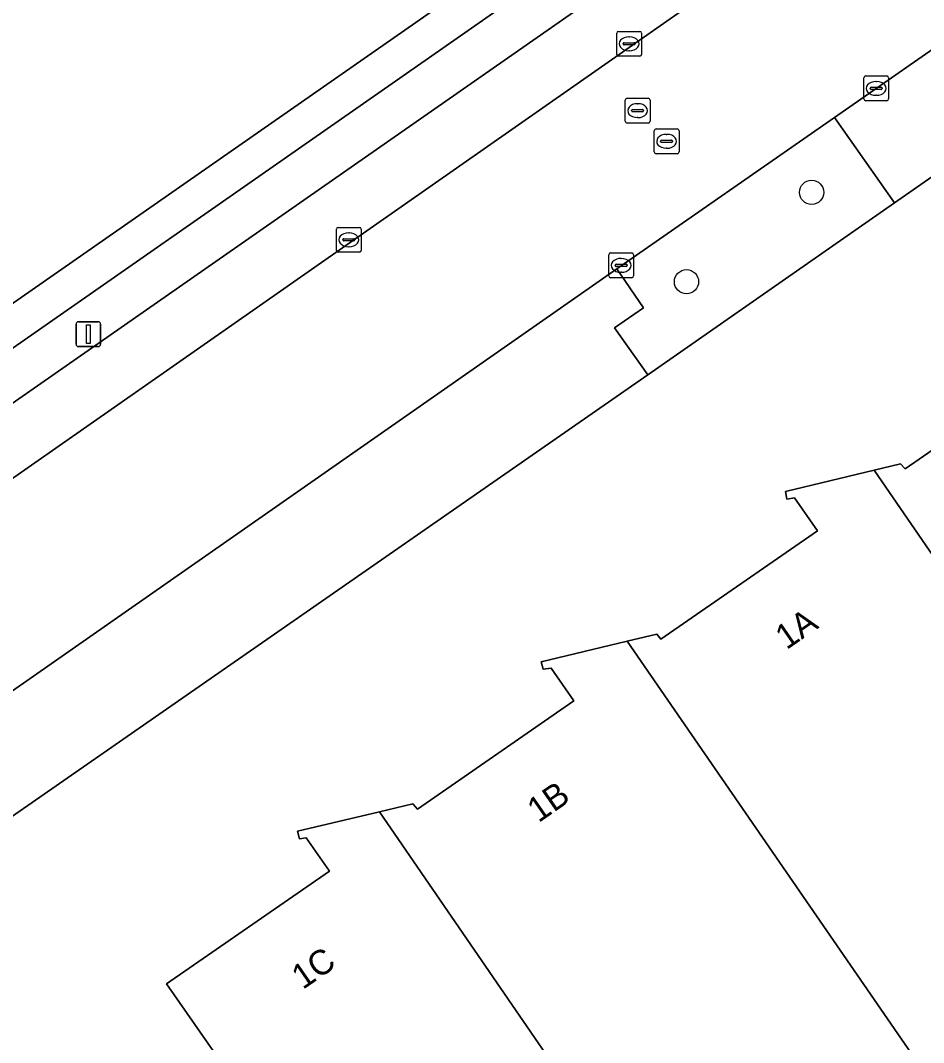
# Model space of a CAD drawing. Extents: x 156702 to 158052, y 387630 to 388992.
# Drawn here: x 157254.85 to 157291.27, y 388054.58 to 388095.8 of the extents above; entities that cross this region are included whole.
import ezdxf

# ---------------------------------------------------------------- set-up
doc = ezdxf.new("R2010")
doc.units = 0
for name, color, linetype in [('IMGEO_Berm_groen', 7, 'Continuous'), ('IMGEO_Boom', 7, 'Continuous'), ('IMGEO_Erf', 7, 'Continuous'), ('IMGEO_Groenvoorziening', 7, 'Continuous'), ('IMGEO_Hek', 7, 'Continuous'), ('IMGEO_Kolk', 7, 'Continuous'), ('IMGEO_Lichtmast', 7, 'Continuous'), ('IMGEO_Pand', 7, 'Continuous'), ('IMGEO_Pand_nummerreeks', 7, 'Continuous'), ('IMGEO_Parkeervlak_open', 7, 'Continuous'), ('IMGEO_Rijbaan_lokaal_gesloten', 7, 'Continuous'), ('IMGEO_Rioolput', 7, 'Continuous'), ('IMGEO_Voetpad_open', 7, 'Continuous')]:
    doc.layers.add(name, color=color, linetype=linetype)

msp = doc.modelspace()

# ---------------------------------------------------------------- linework, layer by layer
at = {"layer": 'IMGEO_Berm_groen'}
msp.add_lwpolyline([(157290.104, 388088.445), (157287.685, 388091.892), (157278.905, 388085.793), (157279.975, 388084.217), (157278.81, 388083.401), (157280.155, 388081.516)], close=True, dxfattribs=at)
at = {"layer": 'IMGEO_Boom'}
for centre in [(157286.758, 388088.87), (157281.713, 388085.266)]:
    msp.add_circle(centre, 0.489, dxfattribs=at)
at = {"layer": 'IMGEO_Erf'}
for points in [[(157098.389, 387975.312), (157099.886, 387976.382), (157105.874, 387980.543), (157106.876, 387981.239), (157118.949, 387989.665), (157126.984, 387995.322), (157134.202, 388000.307), (157141.075, 388005.153), (157149.074, 388010.793), (157158.883, 388017.709), (157166.521, 388022.939), (157167.696, 388023.766), (157190.094, 388039.531), (157196.391, 388043.945), (157196.491, 388044.015), (157197.352, 388044.618), (157207.322, 388051.52), (157218.564, 388059.333), (157281.657, 388103.308), (157286.246, 388106.501), (157283.564, 388110.333), (157275.556, 388121.786), (157271.06, 388128.215)], [(157295.814, 388092.422), (157290.104, 388088.445), (157280.155, 388081.516), (157245.365, 388057.354), (157243.07, 388055.771), (157229.78, 388046.605), (157229.656, 388046.52), (157226.369, 388044.252), (157226.257, 388044.175), (157217.532, 388038.158), (157206.185, 388030.086), (157205.385, 388029.517), (157201.094, 388026.55), (157192.622, 388020.62), (157173.094, 388007.069), (157165.32, 388001.584), (157139.646, 387983.642), (157132.369, 387978.596), (157115.369, 387966.676)], [(157263.242, 388053.365), (157260.745, 388056.949), (157267.312, 388061.487), (157266.373, 388062.831), (157266.111, 388062.802), (157266.032, 388063.108), (157269.327, 388063.886), (157270.673, 388064.204), (157270.869, 388063.99), (157277.167, 388068.366), (157276.254, 388069.681), (157275.932, 388069.637), (157275.859, 388069.933), (157279.321, 388070.766), (157280.518, 388071.054), (157280.679, 388070.849), (157287, 388075.214), (157286.07, 388076.547), (157285.763, 388076.496), (157285.704, 388076.799), (157289.283, 388077.665), (157290.349, 388077.923), (157290.538, 388077.719), (157296.83, 388082.08)]]:
    msp.add_lwpolyline(points, dxfattribs=at)
at = {"layer": 'IMGEO_Groenvoorziening'}
msp.add_lwpolyline([(157220.645, 388058.952), (157282.509, 388102.101), (157281.657, 388103.308), (157218.564, 388059.333), (157219.432, 388058.074)], close=True, dxfattribs=at)
at = {"layer": 'IMGEO_Hek'}
msp.add_lwpolyline([(157218.564, 388059.333), (157281.657, 388103.308)], dxfattribs=at)
at = {"layer": 'IMGEO_Kolk'}
for p, q in [((157278.901, 388094.436), (157278.901, 388095.288)), ((157278.976, 388095.362), (157279.828, 388095.362)), ((157279.389, 388095.142), (157279.414, 388095.142)), ((157279.902, 388095.288), (157279.902, 388094.436)), ((157279.16, 388094.856), (157279.16, 388094.868)), ((157279.598, 388094.819), (157279.2, 388094.819)), ((157279.203, 388094.905), (157279.601, 388094.905)), ((157279.644, 388094.868), (157279.644, 388094.856)), ((157279.828, 388094.362), (157278.976, 388094.362)), ((157279.412, 388094.582), (157279.387, 388094.582)), ((157288.864, 388092.638), (157288.864, 388093.49)), ((157288.939, 388093.564), (157289.791, 388093.564)), ((157289.865, 388093.49), (157289.865, 388092.638)), ((157289.123, 388093.058), (157289.123, 388093.07)), ((157289.561, 388093.021), (157289.163, 388093.021)), ((157289.166, 388093.107), (157289.564, 388093.107)), ((157289.352, 388093.344), (157289.377, 388093.344)), ((157289.607, 388093.07), (157289.607, 388093.058)), ((157289.375, 388092.784), (157289.35, 388092.784)), ((157289.791, 388092.564), (157288.939, 388092.564)), ((157267.595, 388086.532), (157267.595, 388087.384)), ((157267.67, 388087.458), (157268.522, 388087.458)), ((157268.596, 388087.384), (157268.596, 388086.532)), ((157267.854, 388086.952), (157267.854, 388086.964)), ((157268.292, 388086.915), (157267.894, 388086.915)), ((157267.897, 388087.001), (157268.295, 388087.001)), ((157268.083, 388087.238), (157268.108, 388087.238)), ((157268.338, 388086.964), (157268.338, 388086.952)), ((157268.522, 388086.458), (157267.67, 388086.458)), ((157268.106, 388086.678), (157268.081, 388086.678)), ((157278.653, 388086.426), (157279.505, 388086.426)), ((157278.578, 388085.5), (157278.578, 388086.352)), ((157279.066, 388086.206), (157279.091, 388086.206)), ((157279.579, 388086.352), (157279.579, 388085.5)), ((157278.837, 388085.92), (157278.837, 388085.932)), ((157279.275, 388085.883), (157278.877, 388085.883)), ((157278.88, 388085.969), (157279.278, 388085.969)), ((157279.089, 388085.646), (157279.064, 388085.646)), ((157279.321, 388085.932), (157279.321, 388085.92)), ((157279.505, 388085.426), (157278.653, 388085.426))]:
    msp.add_line(p, q, dxfattribs=at)
for points in [[(157278.901, 388094.436), (157278.901, 388095.288)], [(157278.976, 388095.362), (157279.828, 388095.362)], [(157279.902, 388095.288), (157279.902, 388094.436)], [(157279.828, 388094.362), (157278.976, 388094.362)], [(157288.864, 388092.638), (157288.864, 388093.49)], [(157288.939, 388093.564), (157289.791, 388093.564)], [(157289.865, 388093.49), (157289.865, 388092.638)], [(157289.791, 388092.564), (157288.939, 388092.564)], [(157267.595, 388086.532), (157267.595, 388087.384)], [(157267.67, 388087.458), (157268.522, 388087.458)], [(157268.596, 388087.384), (157268.596, 388086.532)], [(157268.522, 388086.458), (157267.67, 388086.458)], [(157278.653, 388086.426), (157279.505, 388086.426)], [(157278.578, 388085.5), (157278.578, 388086.352)], [(157279.579, 388086.352), (157279.579, 388085.5)], [(157279.505, 388085.426), (157278.653, 388085.426)]]:
    msp.add_lwpolyline(points, dxfattribs=at)
for centre, radius, start, end in [((157278.978, 388095.286), 0.0765, 91.552, 178.448), ((157278.978, 388095.286), 0.0765, 91.552, 178.448), ((157279.826, 388095.286), 0.0765, 1.552, 88.448), ((157279.826, 388095.286), 0.0765, 1.552, 88.448), ((157279.2, 388094.865), 0.0403, 85.8775, 175.7526), ((157279.197, 388094.855), 0.0366, 178.938, 274.7102), ((157279.601, 388094.862), 0.043, 264.8664, 352.4533), ((157279.605, 388094.867), 0.0386, 1.7309, 96.639), ((157278.978, 388094.438), 0.0765, 181.552, 268.448), ((157278.978, 388094.438), 0.0765, 181.552, 268.448), ((157279.826, 388094.438), 0.0765, 271.552, 358.448), ((157279.826, 388094.438), 0.0765, 271.552, 358.448), ((157288.941, 388093.488), 0.0765, 91.552, 178.448), ((157288.941, 388093.488), 0.0765, 91.552, 178.448), ((157289.789, 388093.488), 0.0765, 1.552, 88.448), ((157289.789, 388093.488), 0.0765, 1.552, 88.448), ((157289.163, 388093.067), 0.0403, 85.8775, 175.7526), ((157289.16, 388093.057), 0.0366, 178.938, 274.7102), ((157289.564, 388093.064), 0.043, 264.8664, 352.4533), ((157289.568, 388093.069), 0.0386, 1.7309, 96.639), ((157288.941, 388092.64), 0.0765, 181.552, 268.448), ((157288.941, 388092.64), 0.0765, 181.552, 268.448), ((157289.789, 388092.64), 0.0765, 271.552, 358.448), ((157289.789, 388092.64), 0.0765, 271.552, 358.448), ((157267.672, 388087.382), 0.0765, 91.552, 178.448), ((157267.672, 388087.382), 0.0765, 91.552, 178.448), ((157268.52, 388087.382), 0.0765, 1.552, 88.448), ((157268.52, 388087.382), 0.0765, 1.552, 88.448), ((157267.894, 388086.961), 0.0403, 85.8775, 175.7526), ((157267.891, 388086.951), 0.0366, 178.938, 274.7102), ((157268.295, 388086.958), 0.043, 264.8664, 352.4533), ((157268.299, 388086.963), 0.0386, 1.7309, 96.639), ((157267.672, 388086.534), 0.0765, 181.552, 268.448), ((157267.672, 388086.534), 0.0765, 181.552, 268.448), ((157268.52, 388086.534), 0.0765, 271.552, 358.448), ((157268.52, 388086.534), 0.0765, 271.552, 358.448), ((157278.655, 388086.35), 0.0765, 91.552, 178.448), ((157278.655, 388086.35), 0.0765, 91.552, 178.448), ((157279.503, 388086.35), 0.0765, 1.552, 88.448), ((157279.503, 388086.35), 0.0765, 1.552, 88.448), ((157278.877, 388085.929), 0.0403, 85.8775, 175.7526), ((157278.874, 388085.919), 0.0366, 178.938, 274.7102), ((157279.278, 388085.926), 0.043, 264.8664, 352.4533), ((157279.282, 388085.931), 0.0386, 1.7309, 96.639), ((157278.655, 388085.502), 0.0765, 181.552, 268.448), ((157278.655, 388085.502), 0.0765, 181.552, 268.448), ((157279.503, 388085.502), 0.0765, 271.552, 358.448), ((157279.503, 388085.502), 0.0765, 271.552, 358.448)]:
    msp.add_arc(centre, radius, start, end, dxfattribs=at)
for centre, major_axis, ratio, start_param, end_param in [((157279.388, 388094.862), (-0.387, 0.002), 0.722429, 4.712389, 7.853982), ((157279.413, 388094.862), (-0.39, 0.002), 0.717154, 1.570796, 4.712389), ((157289.351, 388093.064), (-0.387, 0.002), 0.722429, 4.712389, 7.853982), ((157289.376, 388093.064), (-0.39, 0.002), 0.717154, 1.570796, 4.712389), ((157268.082, 388086.958), (-0.387, 0.002), 0.722429, 4.712389, 7.853982), ((157268.107, 388086.958), (-0.39, 0.002), 0.717154, 1.570796, 4.712389), ((157279.065, 388085.926), (-0.387, 0.002), 0.722429, 4.712389, 7.853982), ((157279.09, 388085.926), (-0.39, 0.002), 0.717154, 1.570796, 4.712389)]:
    msp.add_ellipse(centre, major_axis=major_axis, ratio=ratio, start_param=start_param, end_param=end_param, dxfattribs=at)
at = {"layer": 'IMGEO_Lichtmast'}
for p, q in [((157257.098, 388082.75), (157257.098, 388083.55)), ((157257.098, 388083.55), (157257.098, 388082.75)), ((157257.198, 388083.65), (157257.988, 388083.65)), ((157257.988, 388083.65), (157257.198, 388083.65)), ((157258.088, 388083.55), (157258.088, 388082.75)), ((157258.088, 388082.75), (157258.088, 388083.55)), ((157257.988, 388082.65), (157257.198, 388082.65)), ((157257.198, 388082.65), (157257.988, 388082.65))]:
    msp.add_line(p, q, dxfattribs=at)
msp.add_lwpolyline([(157257.518, 388083.525), (157257.668, 388083.525), (157257.668, 388082.775), (157257.518, 388082.775), (157257.518, 388083.525)], dxfattribs=at)
for centre, start, end in [((157257.198, 388083.55), 90, 180), ((157257.198, 388083.55), 90, 180), ((157257.988, 388083.55), 0, 90), ((157257.988, 388083.55), 360, 90), ((157257.198, 388082.75), 180, 270), ((157257.198, 388082.75), 180, 270), ((157257.988, 388082.75), 270, 0), ((157257.988, 388082.75), 270, 0)]:
    msp.add_arc(centre, 0.1, start, end, dxfattribs=at)
at = {"layer": 'IMGEO_Pand'}
for points in [[(157304.913, 388054.921), (157315.596, 388062.375), (157309.547, 388071.083), (157314.137, 388074.254), (157314.384, 388074.482), (157299.126, 388086.551), (157295.291, 388083.861), (157295.474, 388083.614), (157295.673, 388083.732), (157296.83, 388082.08), (157290.538, 388077.719), (157290.349, 388077.923), (157289.283, 388077.665)], [(157304.913, 388054.921), (157289.283, 388077.665), (157285.704, 388076.799), (157285.763, 388076.496), (157286.07, 388076.547), (157287, 388075.214), (157280.679, 388070.849), (157280.518, 388071.054), (157279.321, 388070.766), (157295.004, 388048.007)], [(157285.053, 388040.999), (157294.657, 388047.688), (157295.004, 388048.007), (157279.321, 388070.766), (157275.859, 388069.933), (157275.932, 388069.637), (157276.254, 388069.681), (157277.167, 388068.366), (157270.869, 388063.99), (157270.673, 388064.204), (157269.327, 388063.886)], [(157285.053, 388040.999), (157269.327, 388063.886), (157266.032, 388063.108), (157266.111, 388062.802), (157266.373, 388062.831), (157267.312, 388061.487), (157260.745, 388056.949), (157263.242, 388053.365), (157276.098, 388034.761)]]:
    msp.add_lwpolyline(points, close=True, dxfattribs=at)
at = {"layer": 'IMGEO_Parkeervlak_open'}
msp.add_lwpolyline([(157279.511, 388097.797), (157221.662, 388057.453), (157223.111, 388055.38), (157283.996, 388097.937)], dxfattribs=at)
at = {"layer": 'IMGEO_Rijbaan_lokaal_gesloten'}
for points in [[(157284.592, 388098.393), (157283.996, 388097.937), (157223.111, 388055.38), (157209.651, 388045.972), (157202.564, 388041.019), (157199.881, 388039.143), (157191.985, 388033.624), (157171.05, 388018.99), (157160.984, 388011.954), (157153.663, 388006.837), (157136.217, 387994.642), (157131.493, 387991.34), (157121.046, 387984.038), (157104.658, 387972.583), (157104.516, 387972.484)], [(157216.483, 388042.202), (157223.322, 388046.977), (157228.017, 388050.255), (157240.821, 388059.195), (157241.912, 388059.957), (157278.905, 388085.793), (157287.685, 388091.892), (157293.209, 388095.729)]]:
    msp.add_lwpolyline(points, dxfattribs=at)
at = {"layer": 'IMGEO_Rioolput'}
for p, q in [((157279.318, 388092.667), (157280.17, 388092.667)), ((157279.243, 388091.741), (157279.243, 388092.593)), ((157279.545, 388092.21), (157279.943, 388092.21)), ((157279.731, 388092.447), (157279.756, 388092.447)), ((157280.244, 388092.593), (157280.244, 388091.741)), ((157279.502, 388092.161), (157279.502, 388092.173)), ((157279.94, 388092.124), (157279.542, 388092.124)), ((157279.754, 388091.887), (157279.729, 388091.887)), ((157279.986, 388092.173), (157279.986, 388092.161)), ((157280.17, 388091.667), (157279.318, 388091.667)), ((157280.486, 388091.43), (157281.338, 388091.43)), ((157280.411, 388090.504), (157280.411, 388091.356)), ((157280.713, 388090.973), (157281.111, 388090.973)), ((157280.899, 388091.21), (157280.924, 388091.21)), ((157281.412, 388091.356), (157281.412, 388090.504)), ((157280.67, 388090.924), (157280.67, 388090.936)), ((157281.108, 388090.887), (157280.71, 388090.887)), ((157280.922, 388090.65), (157280.897, 388090.65)), ((157281.154, 388090.936), (157281.154, 388090.924)), ((157281.338, 388090.43), (157280.486, 388090.43))]:
    msp.add_line(p, q, dxfattribs=at)
for points in [[(157279.318, 388092.667), (157280.17, 388092.667)], [(157279.243, 388091.741), (157279.243, 388092.593)], [(157280.244, 388092.593), (157280.244, 388091.741)], [(157280.17, 388091.667), (157279.318, 388091.667)], [(157280.486, 388091.43), (157281.338, 388091.43)], [(157280.411, 388090.504), (157280.411, 388091.356)], [(157281.412, 388091.356), (157281.412, 388090.504)], [(157281.338, 388090.43), (157280.486, 388090.43)]]:
    msp.add_lwpolyline(points, dxfattribs=at)
for centre, radius, start, end in [((157279.32, 388092.591), 0.0765, 91.552, 178.448), ((157279.32, 388092.591), 0.0765, 91.552, 178.448), ((157280.168, 388092.591), 0.0765, 1.552, 88.448), ((157280.168, 388092.591), 0.0765, 1.552, 88.448), ((157279.542, 388092.17), 0.0403, 85.8775, 175.7526), ((157279.947, 388092.172), 0.0386, 1.7309, 96.639), ((157279.539, 388092.16), 0.0366, 178.938, 274.7102), ((157279.943, 388092.167), 0.043, 264.8664, 352.4533), ((157279.32, 388091.743), 0.0765, 181.552, 268.448), ((157279.32, 388091.743), 0.0765, 181.552, 268.448), ((157280.168, 388091.743), 0.0765, 271.552, 358.448), ((157280.168, 388091.743), 0.0765, 271.552, 358.448), ((157280.488, 388091.354), 0.0765, 91.552, 178.448), ((157280.488, 388091.354), 0.0765, 91.552, 178.448), ((157281.336, 388091.354), 0.0765, 1.552, 88.448), ((157281.336, 388091.354), 0.0765, 1.552, 88.448), ((157280.71, 388090.933), 0.0403, 85.8775, 175.7526), ((157281.115, 388090.935), 0.0386, 1.7309, 96.639), ((157280.707, 388090.923), 0.0366, 178.938, 274.7102), ((157281.111, 388090.93), 0.043, 264.8664, 352.4533), ((157280.488, 388090.506), 0.0765, 181.552, 268.448), ((157280.488, 388090.506), 0.0765, 181.552, 268.448), ((157281.336, 388090.506), 0.0765, 271.552, 358.448), ((157281.336, 388090.506), 0.0765, 271.552, 358.448)]:
    msp.add_arc(centre, radius, start, end, dxfattribs=at)
for centre, major_axis, ratio, start_param, end_param in [((157279.73, 388092.167), (-0.387, 0.002), 0.722429, 4.712389, 7.853982), ((157279.755, 388092.167), (-0.39, 0.002), 0.717154, 1.570796, 4.712389), ((157280.898, 388090.93), (-0.387, 0.002), 0.722429, 4.712389, 7.853982), ((157280.923, 388090.93), (-0.39, 0.002), 0.717154, 1.570796, 4.712389)]:
    msp.add_ellipse(centre, major_axis=major_axis, ratio=ratio, start_param=start_param, end_param=end_param, dxfattribs=at)
at = {"layer": 'IMGEO_Voetpad_open'}
for points in [[(157283.345, 388115.701), (157278.847, 388122.167), (157278.789, 388122.25), (157277.305, 388121.213), (157284.434, 388110.919), (157283.564, 388110.333), (157286.246, 388106.501), (157281.657, 388103.308), (157282.509, 388102.101), (157220.645, 388058.952), (157221.662, 388057.453), (157279.511, 388097.797)], [(157293.209, 388095.729), (157287.685, 388091.892), (157290.104, 388088.445), (157295.814, 388092.422)]]:
    msp.add_lwpolyline(points, dxfattribs=at)
msp.add_lwpolyline([(157280.155, 388081.516), (157278.81, 388083.401), (157279.975, 388084.217), (157278.905, 388085.793), (157241.912, 388059.957), (157240.821, 388059.195), (157243.07, 388055.771), (157245.365, 388057.354)], close=True, dxfattribs=at)

# ---------------------------------------------------------------- texts
at = {"layer": 'IMGEO_Pand_nummerreeks'}
for s, rotation, p in [('1A', 34.6272, (157285.746, 388070.4)), ('1B', 34.7925, (157275.745, 388063.424)), ('1C', 34.6457, (157266.242, 388056.696))]:
    msp.add_text(s, height=1, rotation=rotation, dxfattribs=at).set_placement(p)

doc.saveas('drawing.dxf')
